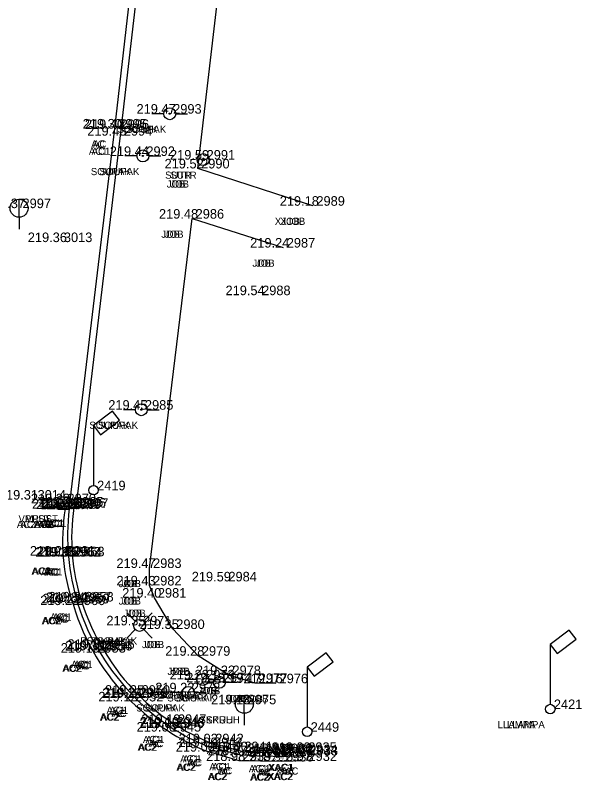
# Model space of a CAD drawing. Extents: x -471047 to -470889, y -1102859 to -1102000.
# Drawn here: x -470918.88 to -470895.2, y -1102149.9 to -1102117.9 of the extents above; entities that cross this region are included whole.
import ezdxf

# ---------------------------------------------------------------- set-up
doc = ezdxf.new("R2010")
doc.units = 0
for name, color, linetype in [('Vrstva 11', 7, 'Continuous'), ('Vrstva 23', 7, 'Continuous'), ('Vrstva 24', 7, 'Continuous'), ('Vrstva 25', 7, 'Continuous'), ('Vrstva 31', 7, 'Continuous'), ('Vrstva 34', 7, 'Continuous'), ('Vrstva 35', 7, 'Continuous'), ('Vrstva 36', 7, 'Continuous'), ('Vrstva 38', 7, 'Continuous'), ('Vrstva 5', 7, 'Continuous'), ('Vrstva 7', 7, 'Continuous'), ('Vrstva 8', 7, 'Continuous')]:
    doc.layers.add(name, color=color, linetype=linetype)

msp = doc.modelspace()

# ---------------------------------------------------------------- linework, layer by layer
at = {"layer": 'Vrstva 11'}
for p, q in [((-470912.677, -1102122.01), (-470913.177, -1102122.01)), ((-470912.177, -1102122.01), (-470911.677, -1102122.01)), ((-470913.798, -1102123.778), (-470914.298, -1102123.778)), ((-470913.298, -1102123.778), (-470912.798, -1102123.778)), ((-470913.863, -1102134.39), (-470914.363, -1102134.39)), ((-470913.363, -1102134.39), (-470912.863, -1102134.39)), ((-470911.296, -1102145.672), (-470911.796, -1102145.672)), ((-470910.796, -1102145.672), (-470910.296, -1102145.672)), ((-470910.598, -1102145.787), (-470911.098, -1102145.787)), ((-470910.098, -1102145.787), (-470909.598, -1102145.787)), ((-470911.896, -1102146.212), (-470912.396, -1102146.212)), ((-470911.396, -1102146.212), (-470910.896, -1102146.212))]:
    msp.add_line(p, q, dxfattribs=at)
for centre, radius in [((-470912.427, -1102122.01), 0.25), ((-470912.427, -1102122.01), 0.025), ((-470913.548, -1102123.778), 0.25), ((-470913.548, -1102123.778), 0.025), ((-470913.613, -1102134.39), 0.25), ((-470913.613, -1102134.39), 0.025), ((-470911.046, -1102145.672), 0.25), ((-470911.046, -1102145.672), 0.025), ((-470910.348, -1102145.787), 0.25), ((-470911.646, -1102146.212), 0.25), ((-470910.348, -1102145.787), 0.025), ((-470911.646, -1102146.212), 0.025)]:
    msp.add_circle(centre, radius, dxfattribs=at)
at = {"layer": 'Vrstva 23'}
for p, q in [((-470914.816, -1102134.451), (-470915.611, -1102135.056)), ((-470914.526, -1102134.828), (-470914.816, -1102134.451)), ((-470915.611, -1102135.056), (-470915.611, -1102137.556)), ((-470915.611, -1102135.056), (-470915.324, -1102135.434)), ((-470915.324, -1102135.434), (-470914.526, -1102134.828)), ((-470895.718, -1102143.605), (-470896.513, -1102144.21)), ((-470895.428, -1102143.982), (-470895.718, -1102143.605)), ((-470896.226, -1102144.588), (-470895.428, -1102143.982)), ((-470896.513, -1102144.21), (-470896.513, -1102146.71)), ((-470896.513, -1102144.21), (-470896.226, -1102144.588)), ((-470905.883, -1102144.553), (-470906.678, -1102145.158)), ((-470905.593, -1102144.93), (-470905.883, -1102144.553)), ((-470906.39, -1102145.536), (-470905.593, -1102144.93)), ((-470906.678, -1102145.158), (-470906.678, -1102147.658)), ((-470906.678, -1102145.158), (-470906.39, -1102145.536))]:
    msp.add_line(p, q, dxfattribs=at)
for centre in [(-470915.611, -1102137.756), (-470896.513, -1102146.91), (-470906.678, -1102147.858)]:
    msp.add_circle(centre, 0.2, dxfattribs=at)
at = {"layer": 'Vrstva 24'}
for radius in [0.25, 0.05]:
    msp.add_circle((-470911.027, -1102123.931), radius, dxfattribs=at)
at = {"layer": 'Vrstva 25'}
for p, q in [((-470918.727, -1102126.339), (-470918.727, -1102125.589)), ((-470918.727, -1102126.339), (-470918.727, -1102126.839)), ((-470917.101, -1102138.046), (-470917.101, -1102138.546)), ((-470916.601, -1102138.046), (-470917.101, -1102138.046)), ((-470917.101, -1102138.296), (-470916.601, -1102138.296)), ((-470916.601, -1102138.546), (-470916.601, -1102138.046)), ((-470917.101, -1102138.546), (-470916.601, -1102138.546)), ((-470909.306, -1102147.082), (-470909.306, -1102146.332)), ((-470909.306, -1102147.082), (-470909.306, -1102147.582))]:
    msp.add_line(p, q, dxfattribs=at)
for centre in [(-470918.727, -1102125.964), (-470909.306, -1102146.707)]:
    msp.add_circle(centre, 0.375, dxfattribs=at)
at = {"layer": 'Vrstva 31'}
for p, q in [((-470913.864, -1102143.234), (-470914.217, -1102142.881)), ((-470913.51, -1102143.234), (-470913.157, -1102142.881)), ((-470913.864, -1102143.588), (-470914.217, -1102143.941)), ((-470913.51, -1102143.588), (-470913.157, -1102143.941))]:
    msp.add_line(p, q, dxfattribs=at)
for radius in [0.25, 0.025]:
    msp.add_circle((-470913.687, -1102143.411), radius, dxfattribs=at)
at = {"layer": 'Vrstva 34'}
for p, q in [((-470912.43, -1102122.01), (-470912.43, -1102122.01)), ((-470914.72, -1102122.63), (-470914.72, -1102122.63)), ((-470914.63, -1102122.65), (-470914.63, -1102122.65)), ((-470914.49, -1102122.93), (-470914.49, -1102122.93)), ((-470913.55, -1102123.78), (-470913.55, -1102123.78)), ((-470911.03, -1102123.93), (-470911.03, -1102123.93)), ((-470911.26, -1102124.3), (-470911.26, -1102124.3)), ((-470918.73, -1102125.96), (-470918.73, -1102125.96)), ((-470906.44, -1102125.86), (-470906.44, -1102125.86)), ((-470911.49, -1102126.4), (-470911.49, -1102126.4)), ((-470917, -1102127.38), (-470917, -1102127.38)), ((-470907.68, -1102127.61), (-470907.68, -1102127.61)), ((-470908.71, -1102129.6), (-470908.71, -1102129.6)), ((-470913.61, -1102134.39), (-470913.61, -1102134.39)), ((-470915.61, -1102137.76), (-470915.61, -1102137.76)), ((-470918.1, -1102138.15), (-470918.1, -1102138.15)), ((-470916.85, -1102138.3), (-470916.85, -1102138.3)), ((-470916.8, -1102138.53), (-470916.8, -1102138.53)), ((-470916.63, -1102138.54), (-470916.63, -1102138.54)), ((-470916.54, -1102138.44), (-470916.54, -1102138.44)), ((-470916.43, -1102138.48), (-470916.43, -1102138.48)), ((-470916.33, -1102138.5), (-470916.33, -1102138.5)), ((-470916.89, -1102140.49), (-470916.89, -1102140.49)), ((-470916.66, -1102140.53), (-470916.66, -1102140.53)), ((-470916.6, -1102140.53), (-470916.6, -1102140.53)), ((-470916.49, -1102140.52), (-470916.49, -1102140.52)), ((-470913.27, -1102141.01), (-470913.27, -1102141.01)), ((-470913.27, -1102141.74), (-470913.27, -1102141.74)), ((-470910.12, -1102141.57), (-470910.12, -1102141.57)), ((-470916.28, -1102142.49), (-470916.28, -1102142.49)), ((-470916.22, -1102142.43), (-470916.22, -1102142.43)), ((-470916.11, -1102142.41), (-470916.11, -1102142.41)), ((-470913.07, -1102142.25), (-470913.07, -1102142.25)), ((-470916.46, -1102142.56), (-470916.46, -1102142.56)), ((-470913.69, -1102143.41), (-470913.69, -1102143.41)), ((-470912.3, -1102143.56), (-470912.3, -1102143.56)), ((-470915.23, -1102144.39), (-470915.23, -1102144.39)), ((-470915.6, -1102144.55), (-470915.6, -1102144.55)), ((-470915.4, -1102144.45), (-470915.4, -1102144.45)), ((-470915.33, -1102144.46), (-470915.33, -1102144.46)), ((-470911.23, -1102144.68), (-470911.23, -1102144.68)), ((-470911.05, -1102145.67), (-470911.05, -1102145.67)), ((-470909.95, -1102145.49), (-470909.95, -1102145.49)), ((-470910.35, -1102145.79), (-470910.35, -1102145.79)), ((-470908.85, -1102145.82), (-470908.85, -1102145.82)), ((-470907.98, -1102145.83), (-470907.98, -1102145.83)), ((-470913.75, -1102146.31), (-470913.75, -1102146.31)), ((-470911.65, -1102146.21), (-470911.65, -1102146.21)), ((-470914.03, -1102146.59), (-470914.03, -1102146.59)), ((-470913.87, -1102146.44), (-470913.87, -1102146.44)), ((-470913.83, -1102146.41), (-470913.83, -1102146.41)), ((-470909.31, -1102146.71), (-470909.31, -1102146.71)), ((-470896.51, -1102146.91), (-470896.51, -1102146.91)), ((-470912.23, -1102147.53), (-470912.23, -1102147.53)), ((-470912.45, -1102147.85), (-470912.45, -1102147.85)), ((-470912.33, -1102147.7), (-470912.33, -1102147.7)), ((-470912.29, -1102147.64), (-470912.29, -1102147.64)), ((-470906.68, -1102147.86), (-470906.68, -1102147.86)), ((-470910.72, -1102148.5), (-470910.72, -1102148.5)), ((-470910.67, -1102148.34), (-470910.67, -1102148.34)), ((-470910.83, -1102148.69), (-470910.83, -1102148.69)), ((-470909.45, -1102148.67), (-470909.45, -1102148.67)), ((-470909.45, -1102148.84), (-470909.45, -1102148.84)), ((-470907.8, -1102148.75), (-470907.8, -1102148.75)), ((-470906.78, -1102148.7), (-470906.78, -1102148.7)), ((-470906.74, -1102148.8), (-470906.74, -1102148.8)), ((-470906.73, -1102148.85), (-470906.73, -1102148.85)), ((-470909.52, -1102149.08), (-470909.52, -1102149.08)), ((-470907.76, -1102148.9), (-470907.76, -1102148.9)), ((-470907.75, -1102149.1), (-470907.75, -1102149.1)), ((-470906.77, -1102149.08), (-470906.77, -1102149.08))]:
    msp.add_line(p, q, dxfattribs=at)
at = {"layer": 'Vrstva 5'}
for p, q in [((-470916.799, -1102138.532), (-470916.63, -1102138.541)), ((-470909.522, -1102149.08), (-470910.833, -1102148.688)), ((-470907.745, -1102149.101), (-470909.522, -1102149.08)), ((-470906.766, -1102149.076), (-470907.745, -1102149.101))]:
    msp.add_line(p, q, dxfattribs=at)
for centre, radius, start, end in [((-470908.664, -1102139.869), 8.244, 170.6653, 199.0853), ((-470907.445, -1102139.88), 9.401, 196.5967, 225.5067), ((-470907.154, -1102139.597), 9.808, 225.4501, 247.9665)]:
    msp.add_arc(centre, radius, start, end, dxfattribs=at)
at = {"layer": 'Vrstva 7'}
for p, q in [((-470914.49, -1102122.928), (-470913.474, -1102114.291)), ((-470916.331, -1102138.495), (-470914.49, -1102122.928)), ((-470916.433, -1102138.479), (-470916.331, -1102138.495)), ((-470909.45, -1102148.665), (-470910.673, -1102148.338)), ((-470907.805, -1102148.749), (-470909.45, -1102148.665)), ((-470906.783, -1102148.695), (-470907.805, -1102148.749))]:
    msp.add_line(p, q, dxfattribs=at)
for centre, radius, start, end in [((-470907.891, -1102139.757), 8.637, 171.4898, 197.9), ((-470906.804, -1102139.427), 9.773, 197.7843, 224.7471), ((-470907.339, -1102139.956), 9.02, 224.7514, 248.3086)]:
    msp.add_arc(centre, radius, start, end, dxfattribs=at)
at = {"layer": 'Vrstva 8'}
for p, q in [((-470911.255, -1102124.298), (-470909.991, -1102113.469)), ((-470914.724, -1102122.633), (-470913.764, -1102114.265)), ((-470916.63, -1102138.541), (-470914.724, -1102122.633)), ((-470906.437, -1102125.862), (-470911.255, -1102124.298)), ((-470913.27, -1102141.012), (-470911.492, -1102126.399)), ((-470911.492, -1102126.399), (-470907.676, -1102127.611)), ((-470913.272, -1102141.743), (-470913.27, -1102141.012)), ((-470913.069, -1102142.251), (-470913.272, -1102141.743)), ((-470912.296, -1102143.556), (-470913.069, -1102142.251)), ((-470911.233, -1102144.678), (-470912.296, -1102143.556)), ((-470909.953, -1102145.494), (-470911.233, -1102144.678)), ((-470908.851, -1102145.824), (-470909.953, -1102145.494)), ((-470907.982, -1102145.834), (-470908.851, -1102145.824)), ((-470909.446, -1102148.836), (-470910.722, -1102148.499)), ((-470907.759, -1102148.901), (-470909.446, -1102148.836)), ((-470906.732, -1102148.845), (-470907.759, -1102148.901))]:
    msp.add_line(p, q, dxfattribs=at)
for centre, radius, start, end in [((-470906.932, -1102139.673), 9.764, 173.3443, 196.7406), ((-470906.886, -1102139.464), 9.869, 197.8217, 224.9753), ((-470907.796, -1102140.596), 8.428, 223.9065, 249.6855)]:
    msp.add_arc(centre, radius, start, end, dxfattribs=at)

# ---------------------------------------------------------------- texts
at = {"layer": 'Vrstva 35'}
for s, p in [('SOUPAK', (-470914.605, -1102122.81)), ('SOUPAK', (-470914.244, -1102122.81)), ('AC', (-470915.709, -1102123.43)), ('AC', (-470915.634, -1102123.43)), ('AC1', (-470915.807, -1102123.73)), ('AC1', (-470915.69, -1102123.73)), ('SOUPAK', (-470915.725, -1102124.58)), ('SOUPAK', (-470915.364, -1102124.58)), ('SUTR', (-470912.619, -1102124.73)), ('SUTR', (-470912.394, -1102124.73)), ('JOB', (-470912.549, -1102125.1)), ('JOB', (-470912.399, -1102125.1)), ('XJOB', (-470908.029, -1102126.66)), ('XJOB', (-470907.804, -1102126.66)), ('JOB', (-470912.779, -1102127.2)), ('JOB', (-470912.629, -1102127.2)), ('JOB', (-470908.969, -1102128.41)), ('JOB', (-470908.819, -1102128.41)), ('SOUPAK', (-470915.785, -1102135.19)), ('SOUPAK', (-470915.424, -1102135.19)), ('LLAMPA', (-470917.81, -1102138.56)), ('LLAMPA', (-470917.424, -1102138.56)), ('VPUST', (-470918.75, -1102139.1)), ('VPUST', (-470918.439, -1102139.1)), ('AC1', (-470917.747, -1102139.28)), ('AC1', (-470917.63, -1102139.28)), ('AC2 AC', (-470918.819, -1102139.34)), ('AC2 AC', (-470918.669, -1102139.34)), ('AC2', (-470918.116, -1102139.33)), ('AC2', (-470918.075, -1102139.33)), ('AC1', (-470917.647, -1102139.3)), ('AC1', (-470917.53, -1102139.3)), ('AC2', (-470918.206, -1102141.29)), ('AC2', (-470918.165, -1102141.29)), ('AC1', (-470917.807, -1102141.32)), ('AC1', (-470917.69, -1102141.32)), ('AC', (-470917.649, -1102141.33)), ('AC', (-470917.574, -1102141.33)), ('JOB', (-470914.559, -1102141.81)), ('JOB', (-470914.409, -1102141.81)), ('JOB', (-470914.559, -1102142.54)), ('JOB', (-470914.409, -1102142.54)), ('JOB', (-470914.359, -1102143.05)), ('JOB', (-470914.209, -1102143.05)), ('AC2', (-470917.776, -1102143.36)), ('AC2', (-470917.735, -1102143.36)), ('AC1', (-470917.427, -1102143.21)), ('AC1', (-470917.31, -1102143.21)), ('AC', (-470917.269, -1102143.29)), ('AC', (-470917.194, -1102143.29)), ('PSOUPAK', (-470916.165, -1102144.21)), ('PSOUPAK', (-470915.729, -1102144.21)), ('JOB', (-470913.589, -1102144.36)), ('JOB', (-470913.439, -1102144.36)), ('AC2', (-470916.916, -1102145.35)), ('AC2', (-470916.875, -1102145.35)), ('AC1', (-470916.547, -1102145.19)), ('AC1', (-470916.43, -1102145.19)), ('AC', (-470916.389, -1102145.25)), ('AC', (-470916.314, -1102145.25)), ('JOB', (-470912.519, -1102145.48)), ('JOB', (-470912.369, -1102145.48)), ('JOB', (-470911.239, -1102146.29)), ('JOB', (-470911.089, -1102146.29)), ('SOUPAK', (-470913.225, -1102146.47)), ('SOUPAK', (-470912.864, -1102146.47)), ('SOUPAK', (-470912.525, -1102146.59)), ('SOUPAK', (-470912.164, -1102146.59)), ('JOB', (-470910.139, -1102146.62)), ('JOB', (-470909.989, -1102146.62)), ('XJOB', (-470909.569, -1102146.63)), ('XJOB', (-470909.344, -1102146.63)), ('AC1', (-470915.067, -1102147.11)), ('AC1', (-470914.95, -1102147.11)), ('AC', (-470914.859, -1102147.24)), ('AC', (-470914.784, -1102147.24)), ('SOUPAK', (-470913.825, -1102147.01)), ('SOUPAK', (-470913.464, -1102147.01)), ('AC2', (-470915.346, -1102147.39)), ('AC2', (-470915.305, -1102147.39)), ('SKRUH', (-470911.185, -1102147.51)), ('SKRUH', (-470910.899, -1102147.51)), ('LLAMPA', (-470898.71, -1102147.71)), ('LLAMPA', (-470898.324, -1102147.71)), ('AC1', (-470913.547, -1102148.33)), ('AC1', (-470913.43, -1102148.33)), ('AC', (-470913.319, -1102148.5)), ('AC', (-470913.244, -1102148.5)), ('AC2', (-470913.766, -1102148.65)), ('AC2', (-470913.725, -1102148.65)), ('LLAMPA', (-470908.88, -1102148.66)), ('LLAMPA', (-470908.494, -1102148.66)), ('AC1', (-470911.987, -1102149.14)), ('AC1', (-470911.87, -1102149.14)), ('AC2', (-470912.146, -1102149.49)), ('AC2', (-470912.105, -1102149.49)), ('AC', (-470911.709, -1102149.3)), ('AC', (-470911.634, -1102149.3)), ('AC1', (-470910.767, -1102149.47)), ('AC1', (-470910.65, -1102149.47)), ('XAC1', (-470908.322, -1102149.5)), ('XAC1', (-470908.28, -1102149.5)), ('AC', (-470910.439, -1102149.64)), ('AC', (-470910.364, -1102149.64)), ('AC1', (-470909.117, -1102149.55)), ('AC1', (-470909, -1102149.55)), ('AC', (-470908.749, -1102149.7)), ('AC', (-470908.674, -1102149.7)), ('XAC', (-470908.019, -1102149.65)), ('XAC', (-470907.869, -1102149.65)), ('AC2', (-470910.836, -1102149.88)), ('AC2', (-470910.795, -1102149.88)), ('AC2', (-470909.066, -1102149.9)), ('AC2', (-470909.025, -1102149.9)), ('XAC2', (-470908.345, -1102149.88)), ('XAC2', (-470908.311, -1102149.88))]:
    msp.add_text(s, height=0.3, dxfattribs=at).set_placement(p)
at = {"layer": 'Vrstva 36'}
for s, p in [(' 2993', (-470912.43, -1102122.01)), (' 2995', (-470914.72, -1102122.63)), (' 2996', (-470914.63, -1102122.65)), (' 2994', (-470914.49, -1102122.93)), (' 2992', (-470913.55, -1102123.78)), (' 2991', (-470911.03, -1102123.93)), (' 2990', (-470911.26, -1102124.3)), (' 2989', (-470906.44, -1102125.86)), (' 2997', (-470918.73, -1102125.96)), (' 2986', (-470911.49, -1102126.4)), (' 3013', (-470917, -1102127.38)), (' 2987', (-470907.68, -1102127.61)), (' 2988', (-470908.71, -1102129.6)), (' 2985', (-470913.61, -1102134.39)), (' 2419', (-470915.61, -1102137.76)), (' 3014', (-470918.1, -1102138.15)), (' 2970', (-470916.85, -1102138.3)), (' 2968', (-470916.8, -1102138.53)), (' 2969', (-470916.63, -1102138.54)), (' 2965', (-470916.54, -1102138.44)), (' 2966', (-470916.43, -1102138.48)), (' 2967', (-470916.33, -1102138.5)), (' 2961', (-470916.89, -1102140.49)), (' 2962', (-470916.66, -1102140.53)), (' 2964', (-470916.6, -1102140.53)), (' 2963', (-470916.49, -1102140.52)), (' 2983', (-470913.27, -1102141.01)), (' 2984', (-470910.12, -1102141.57)), (' 2982', (-470913.27, -1102141.74)), (' 2981', (-470913.07, -1102142.25)), (' 2960', (-470916.46, -1102142.56)), (' 2959', (-470916.28, -1102142.49)), (' 2957', (-470916.22, -1102142.43)), (' 2958', (-470916.11, -1102142.41)), (' 2971', (-470913.69, -1102143.41)), (' 2980', (-470912.3, -1102143.56)), (' 2954', (-470915.4, -1102144.45)), (' 2956', (-470915.33, -1102144.46)), (' 2955', (-470915.23, -1102144.39)), (' 2953', (-470915.6, -1102144.55)), (' 2979', (-470911.23, -1102144.68)), (' 2973', (-470911.05, -1102145.67)), (' 2978', (-470909.95, -1102145.49)), (' 2974', (-470910.35, -1102145.79)), (' 2977', (-470908.85, -1102145.82)), (' 2976', (-470907.98, -1102145.83)), (' 2949', (-470913.83, -1102146.41)), (' 2950', (-470913.75, -1102146.31)), (' 2972', (-470911.65, -1102146.21)), (' 2952', (-470914.03, -1102146.59)), (' 2951', (-470913.87, -1102146.44)), (' 2975', (-470909.31, -1102146.71)), (' 2421', (-470896.51, -1102146.91)), (' 2946', (-470912.33, -1102147.7)), (' 2948', (-470912.29, -1102147.64)), (' 2947', (-470912.23, -1102147.53)), (' 2945', (-470912.45, -1102147.85)), (' 2449', (-470906.68, -1102147.86)), (' 2942', (-470910.67, -1102148.34)), (' 2943', (-470910.72, -1102148.5)), (' 2944', (-470910.83, -1102148.69)), (' 2941', (-470909.45, -1102148.67)), (' 2940', (-470909.45, -1102148.84)), (' 2936', (-470907.8, -1102148.75)), (' 2937', (-470907.76, -1102148.9)), (' 2935', (-470906.78, -1102148.7)), (' 2934', (-470906.74, -1102148.8)), (' 2933', (-470906.73, -1102148.85)), (' 2939', (-470909.52, -1102149.08)), (' 2938', (-470907.75, -1102149.1)), (' 2932', (-470906.77, -1102149.08))]:
    msp.add_text(s, height=0.4, dxfattribs=at).set_placement(p)
at = {"layer": 'Vrstva 38'}
for s, p in [('219.47 ', (-470913.813, -1102122.01)), ('219.30 ', (-470916.063, -1102122.63)), ('219.40 ', (-470915.973, -1102122.65)), ('219.43 ', (-470915.873, -1102122.93)), ('219.44 ', (-470914.932, -1102123.78)), ('219.59 ', (-470912.414, -1102123.93)), ('219.52 ', (-470912.641, -1102124.3)), ('219.18 ', (-470907.824, -1102125.86)), ('219.37 ', (-470920.113, -1102125.96)), ('219.48 ', (-470912.874, -1102126.4)), ('219.36 ', (-470918.36, -1102127.38)), ('219.24 ', (-470909.062, -1102127.61)), ('219.54 ', (-470910.092, -1102129.6)), ('219.45 ', (-470914.994, -1102134.39)), ('219.31 ', (-470919.57, -1102138.15)), ('219.22 ', (-470918.231, -1102138.3)), ('219.24 ', (-470918.182, -1102138.53)), ('219.22 ', (-470918.011, -1102138.54)), ('219.34 ', (-470917.922, -1102138.44)), ('219.35 ', (-470917.814, -1102138.48)), ('219.35 ', (-470917.714, -1102138.5)), ('219.24 ', (-470918.272, -1102140.49)), ('219.23 ', (-470918.043, -1102140.53)), ('219.35 ', (-470917.984, -1102140.53)), ('219.35 ', (-470917.874, -1102140.52)), ('219.47 ', (-470914.653, -1102141.01)), ('219.59 ', (-470911.504, -1102141.57)), ('219.43 ', (-470914.653, -1102141.74)), ('219.40 ', (-470914.413, -1102142.25)), ('219.22 ', (-470917.841, -1102142.56)), ('219.21 ', (-470917.75, -1102142.49)), ('219.34 ', (-470917.602, -1102142.43)), ('219.34 ', (-470917.492, -1102142.41)), ('219.35 ', (-470915.074, -1102143.41)), ('219.35 ', (-470913.684, -1102143.56)), ('219.31 ', (-470916.8, -1102144.46)), ('219.19 ', (-470916.784, -1102144.45)), ('219.31 ', (-470916.7, -1102144.39)), ('219.19 ', (-470916.984, -1102144.55)), ('219.28 ', (-470912.614, -1102144.68)), ('219.22 ', (-470912.431, -1102145.67)), ('219.22 ', (-470911.331, -1102145.49)), ('219.19 ', (-470911.734, -1102145.79)), ('219.17 ', (-470910.233, -1102145.82)), ('219.16 ', (-470909.34, -1102145.83)), ('219.24 ', (-470915.212, -1102146.41)), ('219.25 ', (-470915.134, -1102146.31)), ('219.22 ', (-470913.031, -1102146.21)), ('219.12 ', (-470915.411, -1102146.59)), ('219.12 ', (-470915.251, -1102146.44)), ('219.13 ', (-470910.693, -1102146.71)), ('219.06 ', (-470913.69, -1102147.7)), ('219.19 ', (-470913.674, -1102147.64)), ('219.19 ', (-470913.614, -1102147.53)), ('219.06 ', (-470913.81, -1102147.85)), ('219.02 ', (-470912.051, -1102148.34)), ('219.00 ', (-470912.063, -1102148.5)), ('219.00 ', (-470912.173, -1102148.69)), ('218.97 ', (-470910.833, -1102148.84)), ('219.00 ', (-470910.793, -1102148.67)), ('218.98 ', (-470909.184, -1102148.75)), ('218.96 ', (-470909.12, -1102148.9)), ('219.09 ', (-470908.164, -1102148.7)), ('219.07 ', (-470908.123, -1102148.8)), ('218.96 ', (-470908.09, -1102148.85)), ('218.98 ', (-470910.904, -1102149.08)), ('218.96 ', (-470909.11, -1102149.1)), ('218.97 ', (-470908.153, -1102149.08))]:
    msp.add_text(s, height=0.4, dxfattribs=at).set_placement(p)

doc.saveas('drawing.dxf')
